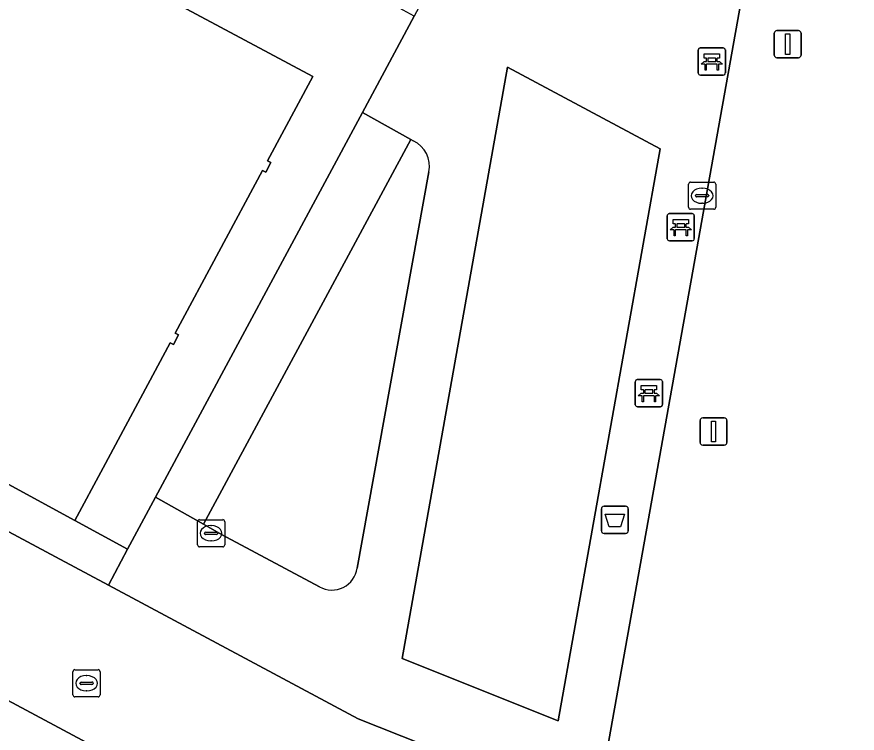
# Model space of a CAD drawing. Extents: x 159489 to 160304, y 383825 to 384531.
# Drawn here: x 159898.81 to 159929.76, y 384066.85 to 384093.22 of the extents above; entities that cross this region are included whole.
import ezdxf

# ---------------------------------------------------------------- set-up
doc = ezdxf.new("R2010")
doc.units = 0
for name, color, linetype in [('IMGEO_Afvalbak', 7, 'Continuous'), ('IMGEO_Bank', 7, 'Continuous'), ('IMGEO_Groenvoorziening', 7, 'Continuous'), ('IMGEO_Kolk', 7, 'Continuous'), ('IMGEO_Lichtmast', 7, 'Continuous'), ('IMGEO_Pand', 7, 'Continuous'), ('IMGEO_Rijbaan_lokaal_gesloten', 7, 'Continuous'), ('IMGEO_Rioolput', 7, 'Continuous'), ('IMGEO_Voetgangersgebied_gesloten', 7, 'Continuous'), ('IMGEO_Voetgangersgebied_open', 7, 'Continuous'), ('IMGEO_Voetpad_halfverhard', 7, 'Continuous'), ('IMGEO_Voetpad_open', 7, 'Continuous')]:
    doc.layers.add(name, color=color, linetype=linetype)

msp = doc.modelspace()

# ---------------------------------------------------------------- linework, layer by layer
at = {"layer": 'IMGEO_Afvalbak'}
for p, q in [((159920.341, 384074.302), (159920.341, 384075.102)), ((159920.341, 384075.102), (159920.341, 384074.302)), ((159920.441, 384075.202), (159921.231, 384075.202)), ((159921.231, 384075.202), (159920.441, 384075.202)), ((159921.331, 384075.102), (159921.331, 384074.302)), ((159921.331, 384074.302), (159921.331, 384075.102)), ((159921.231, 384074.202), (159920.441, 384074.202)), ((159920.441, 384074.202), (159921.231, 384074.202))]:
    msp.add_line(p, q, dxfattribs=at)
msp.add_lwpolyline([(159920.484, 384074.916), (159921.188, 384074.916), (159921.039, 384074.446), (159920.633, 384074.446), (159920.484, 384074.916)], dxfattribs=at)
for centre, start, end in [((159920.441, 384075.102), 90, 180), ((159920.441, 384075.102), 90, 180), ((159921.231, 384075.102), 0, 90), ((159921.231, 384075.102), 360, 90), ((159920.441, 384074.302), 180, 270), ((159920.441, 384074.302), 180, 270), ((159921.231, 384074.302), 270, 0), ((159921.231, 384074.302), 270, 0)]:
    msp.add_arc(centre, 0.1, start, end, dxfattribs=at)
at = {"layer": 'IMGEO_Bank'}
for p, q in [((159923.906, 384091.152), (159923.906, 384091.993)), ((159923.906, 384091.993), (159923.906, 384091.152)), ((159923.981, 384092.077), (159924.822, 384092.077)), ((159924.822, 384092.077), (159923.981, 384092.077)), ((159924.906, 384092.002), (159924.906, 384091.161)), ((159924.906, 384091.161), (159924.906, 384092.002)), ((159924.215, 384091.583), (159924.215, 384091.689)), ((159924.259, 384091.689), (159924.259, 384091.583)), ((159924.547, 384091.695), (159924.265, 384091.695)), ((159924.553, 384091.583), (159924.553, 384091.689)), ((159924.597, 384091.689), (159924.597, 384091.583)), ((159924.603, 384091.475), (159924.21, 384091.475)), ((159924.265, 384091.577), (159924.547, 384091.577)), ((159924.831, 384091.077), (159923.99, 384091.077)), ((159923.99, 384091.077), (159924.831, 384091.077)), ((159922.764, 384085.051), (159922.764, 384085.892)), ((159922.764, 384085.892), (159922.764, 384085.051)), ((159922.839, 384085.976), (159923.68, 384085.976)), ((159923.68, 384085.976), (159922.839, 384085.976)), ((159923.764, 384085.901), (159923.764, 384085.06)), ((159923.764, 384085.06), (159923.764, 384085.901)), ((159923.073, 384085.482), (159923.073, 384085.588)), ((159923.117, 384085.588), (159923.117, 384085.482)), ((159923.405, 384085.594), (159923.123, 384085.594)), ((159923.123, 384085.476), (159923.405, 384085.476)), ((159923.411, 384085.482), (159923.411, 384085.588)), ((159923.455, 384085.588), (159923.455, 384085.482)), ((159923.461, 384085.374), (159923.068, 384085.374)), ((159923.689, 384084.976), (159922.848, 384084.976)), ((159922.848, 384084.976), (159923.689, 384084.976)), ((159921.665, 384079.865), (159922.506, 384079.865)), ((159922.506, 384079.865), (159921.665, 384079.865)), ((159921.59, 384078.94), (159921.59, 384079.781)), ((159921.59, 384079.781), (159921.59, 384078.94)), ((159922.59, 384079.79), (159922.59, 384078.949)), ((159922.59, 384078.949), (159922.59, 384079.79)), ((159922.287, 384079.263), (159921.894, 384079.263)), ((159921.899, 384079.371), (159921.899, 384079.477)), ((159921.943, 384079.477), (159921.943, 384079.371)), ((159922.231, 384079.483), (159921.949, 384079.483)), ((159921.949, 384079.365), (159922.231, 384079.365)), ((159922.237, 384079.371), (159922.237, 384079.477)), ((159922.281, 384079.477), (159922.281, 384079.371)), ((159922.515, 384078.865), (159921.674, 384078.865)), ((159921.674, 384078.865), (159922.515, 384078.865))]:
    msp.add_line(p, q, dxfattribs=at)
for points in [[(159924.209, 384091.695), (159924.123, 384091.695), (159924.123, 384091.856), (159924.686, 384091.856), (159924.686, 384091.695), (159924.603, 384091.695)], [(159924.153, 384091.475), (159924.011, 384091.475), (159924.123, 384091.577), (159924.209, 384091.577)], [(159924.203, 384091.468), (159924.203, 384091.261), (159924.16, 384091.261), (159924.16, 384091.468)], [(159924.603, 384091.577), (159924.686, 384091.577), (159924.798, 384091.475), (159924.659, 384091.475)], [(159924.653, 384091.468), (159924.653, 384091.261), (159924.609, 384091.261), (159924.609, 384091.468)], [(159923.067, 384085.594), (159922.981, 384085.594), (159922.981, 384085.755), (159923.544, 384085.755), (159923.544, 384085.594), (159923.461, 384085.594)], [(159923.011, 384085.374), (159922.869, 384085.374), (159922.981, 384085.476), (159923.067, 384085.476)], [(159923.461, 384085.476), (159923.544, 384085.476), (159923.656, 384085.374), (159923.517, 384085.374)], [(159923.061, 384085.367), (159923.061, 384085.16), (159923.018, 384085.16), (159923.018, 384085.367)], [(159923.511, 384085.367), (159923.511, 384085.16), (159923.467, 384085.16), (159923.467, 384085.367)], [(159921.893, 384079.483), (159921.807, 384079.483), (159921.807, 384079.644), (159922.37, 384079.644), (159922.37, 384079.483), (159922.287, 384079.483)], [(159921.837, 384079.263), (159921.695, 384079.263), (159921.807, 384079.365), (159921.893, 384079.365)], [(159921.887, 384079.256), (159921.887, 384079.049), (159921.844, 384079.049), (159921.844, 384079.256)], [(159922.287, 384079.365), (159922.37, 384079.365), (159922.482, 384079.263), (159922.343, 384079.263)], [(159922.337, 384079.256), (159922.337, 384079.049), (159922.293, 384079.049), (159922.293, 384079.256)]]:
    msp.add_lwpolyline(points, dxfattribs=at)
for centre, radius, start, end in [((159923.984, 384091.999), 0.0779, 92.4484, 184.2845), ((159923.984, 384091.999), 0.0779, 92.4484, 184.2845), ((159924.828, 384091.999), 0.0779, 2.4484, 94.2845), ((159924.828, 384091.999), 0.0779, 2.4484, 94.2845), ((159924.208, 384091.688), 0.00671, 2.8957, 87.1043), ((159924.265, 384091.688), 0.00671, 92.8957, 177.1043), ((159924.547, 384091.688), 0.00671, 2.8957, 87.1043), ((159924.604, 384091.688), 0.00671, 92.8957, 177.1043), ((159924.153, 384091.468), 0.00671, 2.8957, 87.1043), ((159924.21, 384091.468), 0.00671, 92.8957, 177.1043), ((159924.208, 384091.584), 0.00671, 272.8957, 357.1043), ((159924.265, 384091.584), 0.00671, 182.8957, 267.1043), ((159924.547, 384091.584), 0.00671, 272.8957, 357.1043), ((159924.604, 384091.584), 0.00671, 182.8957, 267.1043), ((159924.602, 384091.468), 0.00671, 2.8957, 87.1043), ((159924.659, 384091.468), 0.00671, 92.8957, 177.1043), ((159923.984, 384091.155), 0.0779, 182.4484, 274.2845), ((159923.984, 384091.155), 0.0779, 182.4484, 274.2845), ((159924.828, 384091.155), 0.0779, 272.4484, 4.2845), ((159924.828, 384091.155), 0.0779, 272.4484, 4.2845), ((159922.842, 384085.898), 0.0779, 92.4484, 184.2845), ((159922.842, 384085.898), 0.0779, 92.4484, 184.2845), ((159923.686, 384085.898), 0.0779, 2.4484, 94.2845), ((159923.686, 384085.898), 0.0779, 2.4484, 94.2845), ((159923.066, 384085.587), 0.00671, 2.8957, 87.1043), ((159923.066, 384085.483), 0.00671, 272.8957, 357.1043), ((159923.123, 384085.587), 0.00671, 92.8957, 177.1043), ((159923.123, 384085.483), 0.00671, 182.8957, 267.1043), ((159923.405, 384085.587), 0.00671, 2.8957, 87.1043), ((159923.405, 384085.483), 0.00671, 272.8957, 357.1043), ((159923.462, 384085.587), 0.00671, 92.8957, 177.1043), ((159923.462, 384085.483), 0.00671, 182.8957, 267.1043), ((159923.011, 384085.367), 0.00671, 2.8957, 87.1043), ((159923.068, 384085.367), 0.00671, 92.8957, 177.1043), ((159923.46, 384085.367), 0.00671, 2.8957, 87.1043), ((159923.517, 384085.367), 0.00671, 92.8957, 177.1043), ((159922.842, 384085.054), 0.0779, 182.4484, 274.2845), ((159922.842, 384085.054), 0.0779, 182.4484, 274.2845), ((159923.686, 384085.054), 0.0779, 272.4484, 4.2845), ((159923.686, 384085.054), 0.0779, 272.4484, 4.2845), ((159921.668, 384079.787), 0.0779, 92.4484, 184.2845), ((159921.668, 384079.787), 0.0779, 92.4484, 184.2845), ((159922.512, 384079.787), 0.0779, 2.4484, 94.2845), ((159922.512, 384079.787), 0.0779, 2.4484, 94.2845), ((159921.837, 384079.256), 0.00671, 2.8957, 87.1043), ((159921.894, 384079.256), 0.00671, 92.8957, 177.1043), ((159921.892, 384079.476), 0.00671, 2.8957, 87.1043), ((159921.892, 384079.372), 0.00671, 272.8957, 357.1043), ((159921.949, 384079.476), 0.00671, 92.8957, 177.1043), ((159921.949, 384079.372), 0.00671, 182.8957, 267.1043), ((159922.231, 384079.476), 0.00671, 2.8957, 87.1043), ((159922.231, 384079.372), 0.00671, 272.8957, 357.1043), ((159922.288, 384079.476), 0.00671, 92.8957, 177.1043), ((159922.288, 384079.372), 0.00671, 182.8957, 267.1043), ((159922.286, 384079.256), 0.00671, 2.8957, 87.1043), ((159922.343, 384079.256), 0.00671, 92.8957, 177.1043), ((159921.668, 384078.943), 0.0779, 182.4484, 274.2845), ((159921.668, 384078.943), 0.0779, 182.4484, 274.2845), ((159922.512, 384078.943), 0.0779, 272.4484, 4.2845), ((159922.512, 384078.943), 0.0779, 272.4484, 4.2845)]:
    msp.add_arc(centre, radius, start, end, dxfattribs=at)
at = {"layer": 'IMGEO_Groenvoorziening'}
for points in [[(159941.364, 384123.56), (159925.758, 384094.623), (159925.487, 384093.814), (159920.135, 384063.9), (159960.274, 384047.972)], [(159913.409, 384088.651), (159913.321, 384088.701), (159905.689, 384074.538), (159906.352, 384074.165), (159909.959, 384072.229)], [(159911.348, 384072.926), (159913.99, 384087.517)]]:
    msp.add_lwpolyline(points, dxfattribs=at)
for centre, radius, start, end in [((159912.984, 384087.717), 1.026, 348.7329, 65.5233), ((159910.413, 384073.057), 0.944, 241.2841, 352.0108)]:
    msp.add_arc(centre, radius, start, end, dxfattribs=at)
at = {"layer": 'IMGEO_Kolk'}
for p, q in [((159923.551, 384086.209), (159923.551, 384087.061)), ((159923.626, 384087.135), (159924.478, 384087.135)), ((159924.552, 384087.061), (159924.552, 384086.209)), ((159923.853, 384086.678), (159924.251, 384086.678)), ((159924.039, 384086.915), (159924.064, 384086.915)), ((159923.81, 384086.629), (159923.81, 384086.641)), ((159924.248, 384086.592), (159923.85, 384086.592)), ((159924.294, 384086.641), (159924.294, 384086.629)), ((159924.478, 384086.135), (159923.626, 384086.135)), ((159924.062, 384086.355), (159924.037, 384086.355)), ((159905.466, 384073.781), (159905.466, 384074.633)), ((159905.541, 384074.707), (159906.393, 384074.707)), ((159906.467, 384074.633), (159906.467, 384073.781)), ((159905.954, 384074.487), (159905.979, 384074.487)), ((159905.725, 384074.201), (159905.725, 384074.213)), ((159906.163, 384074.164), (159905.765, 384074.164)), ((159905.768, 384074.25), (159906.166, 384074.25)), ((159906.209, 384074.213), (159906.209, 384074.201)), ((159906.393, 384073.707), (159905.541, 384073.707)), ((159905.977, 384073.927), (159905.952, 384073.927))]:
    msp.add_line(p, q, dxfattribs=at)
for points in [[(159923.551, 384086.209), (159923.551, 384087.061)], [(159923.626, 384087.135), (159924.478, 384087.135)], [(159924.552, 384087.061), (159924.552, 384086.209)], [(159924.478, 384086.135), (159923.626, 384086.135)], [(159905.466, 384073.781), (159905.466, 384074.633)], [(159905.541, 384074.707), (159906.393, 384074.707)], [(159906.467, 384074.633), (159906.467, 384073.781)], [(159906.393, 384073.707), (159905.541, 384073.707)]]:
    msp.add_lwpolyline(points, dxfattribs=at)
for centre, radius, start, end in [((159923.628, 384087.059), 0.0765, 91.552, 178.448), ((159923.628, 384087.059), 0.0765, 91.552, 178.448), ((159924.476, 384087.059), 0.0765, 1.552, 88.448), ((159924.476, 384087.059), 0.0765, 1.552, 88.448), ((159923.85, 384086.638), 0.0403, 85.8775, 175.7526), ((159924.255, 384086.64), 0.0386, 1.7309, 96.639), ((159923.847, 384086.628), 0.0366, 178.938, 274.7102), ((159924.251, 384086.635), 0.043, 264.8664, 352.4533), ((159923.628, 384086.211), 0.0765, 181.552, 268.448), ((159923.628, 384086.211), 0.0765, 181.552, 268.448), ((159924.476, 384086.211), 0.0765, 271.552, 358.448), ((159924.476, 384086.211), 0.0765, 271.552, 358.448), ((159905.543, 384074.631), 0.0765, 91.552, 178.448), ((159905.543, 384074.631), 0.0765, 91.552, 178.448), ((159906.391, 384074.631), 0.0765, 1.552, 88.448), ((159906.391, 384074.631), 0.0765, 1.552, 88.448), ((159905.765, 384074.21), 0.0403, 85.8775, 175.7526), ((159905.762, 384074.2), 0.0366, 178.938, 274.7102), ((159906.166, 384074.207), 0.043, 264.8664, 352.4533), ((159906.17, 384074.212), 0.0386, 1.7309, 96.639), ((159905.543, 384073.783), 0.0765, 181.552, 268.448), ((159905.543, 384073.783), 0.0765, 181.552, 268.448), ((159906.391, 384073.783), 0.0765, 271.552, 358.448), ((159906.391, 384073.783), 0.0765, 271.552, 358.448)]:
    msp.add_arc(centre, radius, start, end, dxfattribs=at)
for centre, major_axis, ratio, start_param, end_param in [((159924.038, 384086.635), (-0.387, 0.002), 0.722429, 4.712389, 7.853982), ((159924.063, 384086.635), (-0.39, 0.002), 0.717154, 1.570796, 4.712389), ((159905.953, 384074.207), (-0.387, 0.002), 0.722429, 4.712389, 7.853982), ((159905.978, 384074.207), (-0.39, 0.002), 0.717154, 1.570796, 4.712389)]:
    msp.add_ellipse(centre, major_axis=major_axis, ratio=ratio, start_param=start_param, end_param=end_param, dxfattribs=at)
at = {"layer": 'IMGEO_Lichtmast'}
for p, q in [((159926.707, 384091.815), (159926.707, 384092.615)), ((159926.707, 384092.615), (159926.707, 384091.815)), ((159926.807, 384092.715), (159927.597, 384092.715)), ((159927.597, 384092.715), (159926.807, 384092.715)), ((159927.697, 384092.615), (159927.697, 384091.815)), ((159927.697, 384091.815), (159927.697, 384092.615)), ((159927.597, 384091.715), (159926.807, 384091.715)), ((159926.807, 384091.715), (159927.597, 384091.715)), ((159923.973, 384077.554), (159923.973, 384078.354)), ((159923.973, 384078.354), (159923.973, 384077.554)), ((159924.073, 384078.454), (159924.863, 384078.454)), ((159924.863, 384078.454), (159924.073, 384078.454)), ((159924.963, 384078.354), (159924.963, 384077.554)), ((159924.963, 384077.554), (159924.963, 384078.354)), ((159924.863, 384077.454), (159924.073, 384077.454)), ((159924.073, 384077.454), (159924.863, 384077.454))]:
    msp.add_line(p, q, dxfattribs=at)
for points in [[(159927.127, 384092.59), (159927.277, 384092.59), (159927.277, 384091.84), (159927.127, 384091.84), (159927.127, 384092.59)], [(159924.393, 384078.329), (159924.543, 384078.329), (159924.543, 384077.579), (159924.393, 384077.579), (159924.393, 384078.329)]]:
    msp.add_lwpolyline(points, dxfattribs=at)
for centre, start, end in [((159926.807, 384092.615), 90, 180), ((159926.807, 384092.615), 90, 180), ((159927.597, 384092.615), 0, 90), ((159927.597, 384092.615), 360, 90), ((159926.807, 384091.815), 180, 270), ((159926.807, 384091.815), 180, 270), ((159927.597, 384091.815), 270, 0), ((159927.597, 384091.815), 270, 0), ((159924.073, 384078.354), 90, 180), ((159924.073, 384078.354), 90, 180), ((159924.863, 384078.354), 0, 90), ((159924.863, 384078.354), 360, 90), ((159924.073, 384077.554), 180, 270), ((159924.073, 384077.554), 180, 270), ((159924.863, 384077.554), 270, 0), ((159924.863, 384077.554), 270, 0)]:
    msp.add_arc(centre, 0.1, start, end, dxfattribs=at)
at = {"layer": 'IMGEO_Pand'}
msp.add_lwpolyline([(159891.409, 384079.864), (159900.948, 384074.676), (159901.989, 384076.619), (159904.459, 384081.219), (159904.579, 384081.159), (159904.769, 384081.51), (159904.649, 384081.57), (159907.859, 384087.559), (159907.98, 384087.5), (159908.17, 384087.859), (159908.049, 384087.919), (159909.709, 384091.02), (159903.809, 384094.187)], dxfattribs=at)
at = {"layer": 'IMGEO_Rijbaan_lokaal_gesloten'}
msp.add_lwpolyline([(159920.135, 384063.9), (159911.385, 384067.372), (159902.185, 384072.3), (159900.235, 384073.345), (159859.316, 384095.263), (159856.746, 384096.64), (159854.136, 384091.803), (159909.127, 384062.354), (159956.89, 384043.441)], dxfattribs=at)
at = {"layer": 'IMGEO_Rioolput'}
for p, q in [((159900.879, 384068.258), (159900.879, 384069.11)), ((159900.954, 384069.184), (159901.806, 384069.184)), ((159901.88, 384069.11), (159901.88, 384068.258)), ((159901.181, 384068.727), (159901.579, 384068.727)), ((159901.367, 384068.964), (159901.392, 384068.964)), ((159901.138, 384068.678), (159901.138, 384068.69)), ((159901.576, 384068.641), (159901.178, 384068.641)), ((159901.622, 384068.69), (159901.622, 384068.678)), ((159901.806, 384068.184), (159900.954, 384068.184)), ((159901.39, 384068.404), (159901.365, 384068.404))]:
    msp.add_line(p, q, dxfattribs=at)
for points in [[(159900.879, 384068.258), (159900.879, 384069.11)], [(159900.954, 384069.184), (159901.806, 384069.184)], [(159901.88, 384069.11), (159901.88, 384068.258)], [(159901.806, 384068.184), (159900.954, 384068.184)]]:
    msp.add_lwpolyline(points, dxfattribs=at)
for centre, radius, start, end in [((159900.956, 384069.108), 0.0765, 91.552, 178.448), ((159900.956, 384069.108), 0.0765, 91.552, 178.448), ((159901.804, 384069.108), 0.0765, 1.552, 88.448), ((159901.804, 384069.108), 0.0765, 1.552, 88.448), ((159901.178, 384068.687), 0.0403, 85.8775, 175.7526), ((159901.583, 384068.689), 0.0386, 1.7309, 96.639), ((159901.175, 384068.677), 0.0366, 178.938, 274.7102), ((159901.579, 384068.684), 0.043, 264.8664, 352.4533), ((159900.956, 384068.26), 0.0765, 181.552, 268.448), ((159900.956, 384068.26), 0.0765, 181.552, 268.448), ((159901.804, 384068.26), 0.0765, 271.552, 358.448), ((159901.804, 384068.26), 0.0765, 271.552, 358.448)]:
    msp.add_arc(centre, radius, start, end, dxfattribs=at)
for centre, major_axis, ratio, start_param, end_param in [((159901.366, 384068.684), (-0.387, 0.002), 0.722429, 4.712389, 7.853982), ((159901.391, 384068.684), (-0.39, 0.002), 0.717154, 1.570796, 4.712389)]:
    msp.add_ellipse(centre, major_axis=major_axis, ratio=ratio, start_param=start_param, end_param=end_param, dxfattribs=at)
at = {"layer": 'IMGEO_Voetgangersgebied_gesloten'}
for points in [[(159909.959, 384072.229), (159906.352, 384074.165), (159905.689, 384074.538), (159903.921, 384075.532), (159902.893, 384073.618), (159902.185, 384072.3), (159911.385, 384067.372), (159920.135, 384063.9), (159925.487, 384093.814), (159925.758, 384094.623), (159941.364, 384123.56)], [(159921.145, 384098.268), (159918.413, 384099.707), (159917.244, 384100.323), (159913.444, 384093.252), (159911.537, 384089.703), (159913.321, 384088.701), (159913.409, 384088.651)], [(159913.99, 384087.517), (159911.348, 384072.926)]]:
    msp.add_lwpolyline(points, dxfattribs=at)
msp.add_lwpolyline([(159922.504, 384088.359), (159918.748, 384067.305), (159913.002, 384069.596), (159916.878, 384091.367)], close=True, dxfattribs=at)
for centre, radius, start, end in [((159912.984, 384087.717), 1.026, 348.7329, 65.5233), ((159910.413, 384073.057), 0.944, 241.2841, 352.0108)]:
    msp.add_arc(centre, radius, start, end, dxfattribs=at)
at = {"layer": 'IMGEO_Voetgangersgebied_open'}
for points in [[(159915.612, 384101.18), (159909.394, 384104.552), (159903.809, 384094.187), (159909.709, 384091.02), (159908.049, 384087.919), (159908.17, 384087.859), (159907.98, 384087.5), (159907.859, 384087.559), (159904.649, 384081.57), (159904.769, 384081.51), (159904.579, 384081.159), (159904.459, 384081.219), (159901.989, 384076.619), (159900.948, 384074.676), (159902.893, 384073.618), (159903.921, 384075.532), (159911.537, 384089.703), (159913.444, 384093.252), (159911.824, 384094.143)], [(159922.504, 384088.359), (159916.878, 384091.367), (159913.002, 384069.596), (159918.748, 384067.305)]]:
    msp.add_lwpolyline(points, close=True, dxfattribs=at)
at = {"layer": 'IMGEO_Voetpad_halfverhard'}
msp.add_lwpolyline([(159913.321, 384088.701), (159911.537, 384089.703), (159903.921, 384075.532), (159905.689, 384074.538)], close=True, dxfattribs=at)
at = {"layer": 'IMGEO_Voetpad_open'}
for points in [[(159859.316, 384095.263), (159900.235, 384073.345), (159902.185, 384072.3), (159902.893, 384073.618), (159900.948, 384074.676), (159891.409, 384079.864)], [(159956.89, 384043.441), (159909.127, 384062.354), (159854.136, 384091.803)]]:
    msp.add_lwpolyline(points, dxfattribs=at)

doc.saveas('drawing.dxf')
